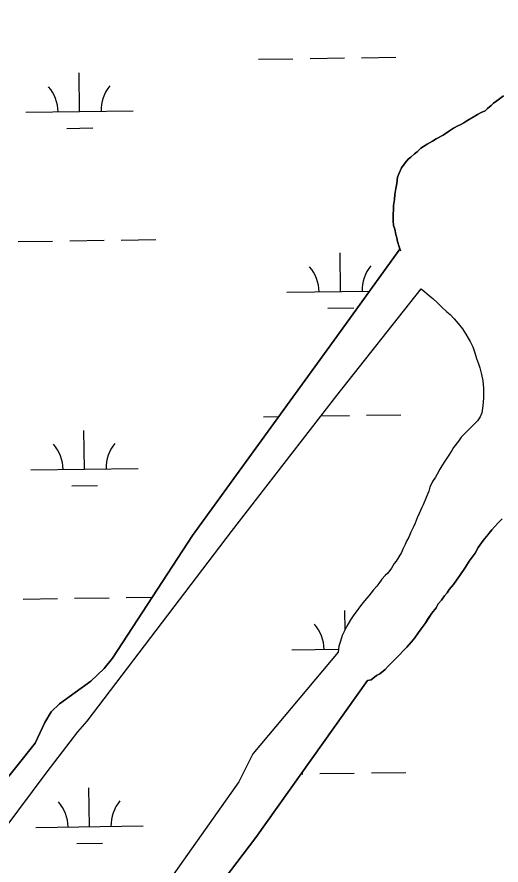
# Model space of a CAD drawing. Extents: x 3767014 to 3805179, y 361544 to 387384.
# Drawn here: x 3787878 to 3788329, y 371710 to 372499 of the extents above; entities that cross this region are included whole.
import ezdxf

# ---------------------------------------------------------------- set-up
doc = ezdxf.new("R2010")
doc.units = 0
for name, color, linetype in [('V-RIVR-EDGE', 7, 'Continuous'), ('V-TOPO-SHOR', 7, 'Continuous'), ('V-WETL-SWMP', 7, 'Continuous')]:
    doc.layers.add(name, color=color, linetype=linetype)

msp = doc.modelspace()

# ---------------------------------------------------------------- linework, layer by layer
at = {"layer": 'V-RIVR-EDGE'}
msp.add_spline([(3785266.865, 377529.211), (3785342.8, 377494.248), (3785391.258, 377467.439), (3785439.72, 377442.249), (3785475.246, 377418.707), (3785525.316, 377389.469), (3785575.383, 377359.422), (3785621.413, 377331.811), (3785722.351, 377269.288), (3785796.661, 377231.094), (3785852.385, 377199.415), (3785928.324, 377166.069), (3785964.678, 377149.804), (3786028.506, 377124.576), (3786060.018, 377113.175), (3786092.316, 377092.068), (3786117.34, 377073.405), (3786135.083, 377053.143), (3786154.458, 377039.347), (3786176.258, 377024.735), (3786206.946, 377006.867), (3786256.211, 376979.248), (3786328.098, 376942.677), (3786374.949, 376919.917), (3786491.265, 376862.208), (3786553.467, 376833.749), (3786619.713, 376805.279), (3786729.589, 376759.718), (3786796.656, 376736.099), (3786845.136, 376718.187), (3786867.767, 376712.469), (3787003.51, 376661.992), (3787089.16, 376631.048), (3787163.496, 376603.367), (3787230.559, 376578.13), (3787257.223, 376568.359), (3787300.044, 376551.27), (3787354.992, 376532.533), (3787409.127, 376512.181), (3787544.074, 376466.558), (3787612.756, 376442.126), (3787657.197, 376425.841), (3787730.724, 376398.162), (3787781.63, 376380.244), (3787834.96, 376361.511), (3787891.524, 376341.961), (3787940, 376322.432), (3787998.976, 376297.215), (3788050.697, 376281.721), (3788117.768, 376259.719), (3788176.757, 376240.164), (3788221.198, 376223.879), (3788259.981, 376209.226), (3788406.252, 376164.383), (3788541.215, 376125.23), (3788606.67, 376104.041), (3788679.39, 376077.173), (3788748.889, 376055.974), (3788871.693, 376005.528), (3788969.454, 375966.467), (3789047.013, 375933.926), (3789119.723, 375903.014), (3789155.253, 375881.09), (3789182.716, 375867.274), (3789214.225, 375854.256), (3789257.04, 375834.74), (3789281.286, 375828.21), (3789303.105, 375821.686), (3789328.955, 375809.491), (3789367.724, 375789.177), (3789414.577, 375767.225), (3789468.708, 375745.255), (3789509.105, 375728.981), (3789555.157, 375710.266), (3789585.849, 375694.015), (3789620.578, 375675.328), (3789681.97, 375646.062), (3789753.859, 375610.3), (3789792.633, 375591.603), (3789842.712, 375566.408), (3789897.64, 375539.584), (3789938.019, 375516.03), (3789968.727, 375506.25), (3790004.289, 375497.265), (3790030.972, 375494.773), (3790047.128, 375487.455), (3790077.007, 375469.589), (3790124.633, 375433.077), (3790192.442, 375382.768), (3790252.165, 375332.478), (3790290.91, 375302.459), (3790337.741, 375271.611), (3790406.357, 375220.491), (3790469.329, 375175.855), (3790570.248, 375106.054), (3790647.751, 375050.868), (3790691.367, 375028.115), (3790744.667, 374997.251), (3790806.838, 374955.852), (3790873.863, 374915.249), (3790932, 374877.903), (3791002.231, 374825.97), (3791052.265, 374782.175), (3791082.927, 374753.793), (3791131.331, 374705.149), (3791170.05, 374664.616), (3791192.631, 374638.681), (3791220.891, 374620.01), (3791288.67, 374557.569), (3791322.577, 374533.223), (3791362.944, 374504.817), (3791396.042, 374480.473), (3791434.785, 374449.645), (3791482.407, 374411.517), (3791534.052, 374365.291), (3791646.192, 374254.216), (3791707.514, 374196.644), (3791738.968, 374161.791), (3791773.65, 374123.694), (3791803.497, 374092.888), (3791829.321, 374070.18), (3791830.912, 374059.662), (3791837.316, 374032.958), (3791849.409, 374017.562), (3791884.123, 373992.405), (3791930.977, 373971.262), (3791954.393, 373955.838), (3791993.134, 373924.202), (3792026.979, 373874.785), (3792047.912, 373836.722), (3792063.186, 373799.482), (3792086.509, 373746.857), (3792112.249, 373690.181), (3792141.261, 373648.864), (3792158.993, 373624.558), (3792177.552, 373607.528), (3792214.702, 373586.409), (3792255.083, 373563.665), (3792301.119, 373538.48), (3792346.34, 373510.871), (3792382.671, 373485.71), (3792422.225, 373455.689), (3792479.537, 373411.875), (3792548.144, 373356.711), (3792619.168, 373298.307), (3792672.431, 373252.077), (3792709.534, 373212.357), (3792750.656, 373162.113), (3792839.385, 373068.08), (3792888.572, 373008.92), (3792945.027, 372945.699), (3792999.062, 372884.91), (3793053.898, 372820.884), (3793149.89, 372720.363), (3793208.761, 372653.092), (3793261.195, 372598.777), (3793315.232, 372538.796), (3793358.792, 372493.399), (3793409.592, 372432.618), (3793462.809, 372367.787), (3793498.283, 372323.219), (3793536.997, 372280.26), (3793578.124, 372232.443), (3793604.724, 372196.792), (3793668.438, 372125.466), (3793703.128, 372090.604), (3793760.41, 372034.66), (3793806.384, 371984.404), (3793839.438, 371942.268), (3793939.427, 371823.136), (3793981.333, 371763.186), (3794029.674, 371688.662), (3794050.609, 371651.408), (3794073.177, 371620.62), (3794178.796, 371488.535), (3794237.625, 371404.28), (3794268.243, 371358.106), (3794301.293, 371314.353), (3794332.724, 371269.794), (3794395.613, 371192), (3794429.476, 371149.862), (3794472.201, 371093.953), (3794523.788, 371024.274), (3794601.175, 370922.181), (3794640.679, 370871.942), (3794687.421, 370805.509), (3794733.389, 370752.828), (3794829.339, 370635.323), (3794895.463, 370557.521), (3794959.948, 370470.826), (3795013.158, 370403.569), (3795070.394, 370329.023), (3795159.854, 370203.448), (3795225.98, 370126.454), (3795296.13, 370041.363), (3795379.18, 369940.065), (3795459.001, 369841.201), (3795508.163, 369772.337), (3795554.103, 369708.333), (3795661.315, 369566.538), (3795715.338, 369500.897), (3795762.105, 369444.169), (3795798.366, 369390.703), (3795915.247, 369234.327), (3795963.601, 369165.465), (3796028.082, 369077.153), (3796043.387, 369052.853), (3796054.672, 369037.459), (3796077.242, 369007.48), (3796148.213, 368927.239), (3796183.677, 368878.627), (3796226.382, 368814.631), (3796275.531, 368740.105), (3796314.222, 368688.25), (3796353.714, 368633.158), (3796401.268, 368567.533), (3796456.873, 368487.33), (3796513.292, 368409.551), (3796545.533, 368365.8), (3796626.113, 368246.716), (3796670.449, 368188.377), (3796704.298, 368140.578), (3796751.041, 368074.145), (3796787.308, 368023.105), (3796838.907, 367958.278), (3796844.528, 367942.09), (3796845.295, 367925.104), (3796846.094, 367921.059), (3796852.559, 367919.425), (3796863.071, 367918.59), (3796875.166, 367904.003), (3796903.398, 367874.01), (3796931.629, 367844.017), (3796952.579, 367812.424), (3796982.392, 367767.87), (3797007.371, 367730.606), (3797037.194, 367690.095), (3797062.185, 367657.684), (3797075.869, 367631.77), (3797095.223, 367609.078), (3797126.665, 367569.372), (3797156.484, 367527.244), (3797212.099, 367451.085), (3797254.808, 367388.706), (3797302.183, 367327.228)], degree=3, dxfattribs=at)
at = {"layer": 'V-TOPO-SHOR'}
for points in [[(3788331.016, 372425.696), (3788325.085, 372420.971), (3788321.923, 372419.003), (3788319.551, 372416.642), (3788316.387, 372413.885), (3788314.013, 372411.915), (3788310.46, 372410.344), (3788306.903, 372408.378), (3788302.95, 372406.019), (3788297.023, 372402.478), (3788294.254, 372400.51), (3788291.489, 372398.937), (3788288.722, 372397.759), (3788284.772, 372395.793), (3788280.819, 372393.039), (3788274.89, 372389.104), (3788268.566, 372385.566), (3788265.011, 372383.599), (3788260.268, 372380.847), (3788254.341, 372376.911), (3788250.781, 372373.761), (3788248.408, 372371.793), (3788244.848, 372368.641), (3788242.477, 372366.673), (3788239.708, 372363.521), (3788236.144, 372358.792), (3788234.162, 372353.666), (3788232.574, 372350.115), (3788231.774, 372344.196), (3788230.973, 372339.463), (3788230.172, 372333.937), (3788229.769, 372329.2), (3788228.968, 372323.677), (3788228.96, 372320.126), (3788228.554, 372315.389), (3788228.544, 372309.468), (3788228.929, 372305.126), (3788230.105, 372301.571), (3788230.885, 372296.834), (3788232.062, 372293.672), (3788232.45, 372290.118), (3788234.018, 372285.379), (3788235.194, 372281.431)], [(3788234.719, 372283.028), (3788176.07, 372201.721), (3788041.824, 372016.797), (3787967.254, 371902.657), (3787959.769, 371892.862), (3787947.071, 371881.137), (3787917.946, 371860.188), (3787910.17, 371852.467), (3787904.407, 371842.628), (3787895.308, 371823.578), (3787824.492, 371734.826), (3787762.208, 371643.1), (3787728.39, 371600.233), (3787709.183, 371576.62), (3787689.494, 371560.94), (3787682.736, 371552.505), (3787676.344, 371531.662), (3787678.035, 371503.723), (3787700.965, 371444.587), (3787706.806, 371430.663), (3787720.409, 371383.819), (3787730.431, 371344.991), (3787728.885, 371325.056), (3787721.238, 371282.203)], [(3787851.751, 371723.449), (3787906.672, 371796.768), (3787935.178, 371833.916), (3787943.704, 371844.027), (3788078.073, 372020.342), (3788176.039, 372146.965), (3788254.461, 372246.261)], [(3788254.461, 372246.261), (3788258.009, 372243.49), (3788262.342, 372239.535), (3788265.494, 372237.159), (3788269.83, 372233.203), (3788273.768, 372229.248), (3788278.495, 372224.896), (3788281.647, 372222.127), (3788285.192, 372218.17), (3788289.13, 372213.82), (3788293.066, 372209.077), (3788296.214, 372203.939), (3788298.18, 372200.381), (3788300.146, 372197.219), (3788302.503, 372192.085), (3788304.465, 372186.553), (3788306.034, 372181.421), (3788307.996, 372176.285), (3788309.174, 372172.729), (3788310.74, 372166.411), (3788311.912, 372160.486), (3788312.686, 372153.777), (3788312.676, 372148.249), (3788312.668, 372144.303), (3788311.863, 372137.198), (3788311.062, 372130.886), (3788309.473, 372126.942), (3788307.097, 372123.395), (3788303.935, 372120.243), (3788301.164, 372117.486), (3788298.002, 372114.335), (3788295.626, 372111.971)], [(3788295.626, 372111.971), (3788291.672, 372108.033), (3788289.296, 372104.486), (3788284.547, 372098.573), (3788282.963, 372095.814), (3788280.19, 372091.479), (3788276.627, 372085.96), (3788273.856, 372081.624), (3788271.876, 372078.47), (3788269.498, 372073.739), (3788267.913, 372070.978), (3788265.142, 372067.038), (3788262.762, 372061.517), (3788261.568, 372057.967), (3788259.188, 372052.051), (3788256.411, 372045.346), (3788255.221, 372042.587), (3788254.031, 372039.824), (3788252.841, 372037.066), (3788250.859, 372033.121), (3788248.877, 372027.995), (3788247.291, 372024.839), (3788244.912, 372019.715), (3788242.927, 372014.982), (3788240.947, 372011.433), (3788239.757, 372008.279), (3788237.379, 372003.941), (3788236.189, 372000.785), (3788233.811, 371996.845), (3788231.436, 371992.902), (3788229.457, 371990.537), (3788227.08, 371986.199), (3788223.516, 371981.471), (3788221.145, 371979.502), (3788217.98, 371975.957), (3788215.209, 371972.015), (3788213.229, 371969.652), (3788210.065, 371966.106), (3788205.713, 371960.589), (3788201.754, 371955.86), (3788198.193, 371951.131), (3788194.234, 371945.612), (3788191.86, 371942.856), (3788188.692, 371938.125), (3788185.522, 371932.21), (3788182.749, 371926.691), (3788181.161, 371923.537), (3788179.572, 371918.409), (3788177.985, 371913.676), (3788177.182, 371908.15)], [(3788204.759, 371881.649), (3788207.917, 371882.431), (3788213.057, 371886.368), (3788216.217, 371887.938), (3788220.962, 371891.877), (3788223.731, 371895.029), (3788228.083, 371899.36), (3788230.457, 371901.726), (3788234.412, 371905.664), (3788237.973, 371909.602), (3788241.135, 371912.754), (3788245.489, 371917.876), (3788248.653, 371921.421), (3788252.217, 371926.545), (3788254.593, 371929.699), (3788258.154, 371934.823), (3788260.532, 371938.37), (3788264.49, 371944.283), (3788268.447, 371949.405), (3788270.43, 371952.954), (3788273.594, 371956.499), (3788276.365, 371960.442), (3788278.738, 371963.198), (3788280.721, 371966.352), (3788284.678, 371971.081), (3788287.449, 371975.023), (3788290.615, 371979.357), (3788295.761, 371987.242), (3788299.327, 371992.759), (3788304.869, 372000.249), (3788307.642, 372005.375), (3788312.391, 372012.074), (3788315.557, 372016.014), (3788320.307, 372021.925), (3788325.847, 372028.228), (3788329.801, 372032.169)], [(3788177.182, 371908.15), (3788097.894, 371813.543), (3788084.821, 371787.361), (3787981.889, 371641.58), (3787947.229, 371579.448), (3787936.849, 371564.219), (3787909.941, 371535.639), (3787828.858, 371436.131)], [(3787869.761, 370830.681), (3787868.438, 370859.644), (3787865.372, 370901.048), (3787861.987, 370943.495), (3787851.243, 370994.396), (3787835.471, 371064.024), (3787819.786, 371123.662), (3787812.005, 371155.889), (3787807.922, 371171.149), (3787790.841, 371216.702), (3787775.524, 371250.502), (3787768.483, 371271.345), (3787765.802, 371287.602), (3787768.336, 371292.357), (3787782.201, 371309.221), (3787841.925, 371381.726), (3787929.624, 371497.594), (3787977.027, 371559.74), (3787998.101, 371589.162), (3788035.842, 371650.524), (3788100.71, 371735.641), (3788204.759, 371881.649)]]:
    msp.add_lwpolyline(points, dxfattribs=at)
at = {"layer": 'V-WETL-SWMP'}
for p, q in [((3788103.138, 372459.821), (3788135.135, 372460.266)), ((3788151.134, 372460.488), (3788183.131, 372460.932)), ((3788199.129, 372461.155), (3788231.126, 372461.599)), ((3787936.735, 372411.075), (3787936.235, 372447.072)), ((3787886.74, 372410.381), (3787986.731, 372411.77)), ((3787924.951, 372395.479), (3787948.949, 372395.812)), ((3787879.565, 372290.199), (3787911.562, 372290.643)), ((3787927.56, 372290.865), (3787959.557, 372291.31)), ((3787975.556, 372291.532), (3788007.553, 372291.977)), ((3788179.557, 372243.619), (3788179.057, 372279.616)), ((3788129.562, 372242.925), (3788206.563, 372243.994)), ((3788167.772, 372228.023), (3788191.77, 372228.356)), ((3788107.759, 372127.179), (3788122.101, 372127.378)), ((3788161.301, 372127.915), (3788187.755, 372128.283)), ((3788203.754, 372128.505), (3788235.751, 372128.949)), ((3787941.356, 372078.433), (3787940.856, 372114.429)), ((3787891.361, 372077.738), (3787991.351, 372079.127)), ((3787929.572, 372062.836), (3787953.569, 372063.17)), ((3787932.181, 371958.223), (3787964.178, 371958.667)), ((3787980.176, 371958.889), (3788004.21, 371959.223)), ((3787884.186, 371957.556), (3787916.183, 371958)), ((3788183.93, 371929.044), (3788183.681, 371946.966)), ((3788134.186, 371910.275), (3788177.578, 371910.877)), ((3788142.984, 371794.961), (3788144.377, 371794.98)), ((3788160.375, 371795.203), (3788192.372, 371795.647)), ((3788208.371, 371795.869), (3788240.368, 371796.314)), ((3787945.981, 371745.783), (3787945.481, 371781.779)), ((3787895.986, 371745.088), (3787995.976, 371746.477)), ((3787934.196, 371730.186), (3787958.194, 371730.52))]:
    msp.add_line(p, q, dxfattribs=at)
for points in [[(3787824.492, 371734.826), (3787895.308, 371823.577), (3787904.408, 371842.629), (3787910.171, 371852.468), (3787917.947, 371860.189), (3787947.07, 371881.136), (3787959.769, 371892.862), (3787967.253, 371902.657), (3788041.823, 372016.796), (3788176.07, 372201.721), (3788234.718, 372283.029), (3788234.018, 372285.379), (3788232.449, 372290.119), (3788232.062, 372293.672), (3788230.885, 372296.833), (3788230.105, 372301.571), (3788228.928, 372305.126), (3788228.543, 372309.468), (3788228.555, 372315.389), (3788228.96, 372320.125), (3788228.967, 372323.677), (3788229.768, 372329.201), (3788230.172, 372333.937), (3788230.973, 372339.462), (3788231.773, 372344.196), (3788232.574, 372350.115), (3788234.161, 372353.665), (3788236.145, 372358.792), (3788239.707, 372363.521), (3788242.477, 372366.673), (3788244.849, 372368.641), (3788248.408, 372371.792), (3788250.781, 372373.76), (3788254.34, 372376.911), (3788260.268, 372380.846), (3788265.011, 372383.599), (3788268.567, 372385.565), (3788274.89, 372389.104), (3788280.819, 372393.039), (3788284.772, 372395.794), (3788288.723, 372397.759), (3788291.489, 372398.937), (3788294.255, 372400.51), (3788297.022, 372402.478), (3788306.902, 372408.378), (3788310.459, 372410.345), (3788314.014, 372411.916), (3788316.387, 372413.885), (3788319.55, 372416.641), (3788321.923, 372419.004), (3788325.085, 372420.971), (3788331.016, 372425.696)], [(3787851.75, 371723.449), (3787906.672, 371796.767), (3787935.179, 371833.916), (3787943.704, 371844.028), (3788078.074, 372020.341), (3788176.039, 372146.965), (3788254.462, 372246.26), (3788258.009, 372243.49), (3788262.342, 372239.534), (3788265.495, 372237.159), (3788269.829, 372233.202), (3788273.768, 372229.247), (3788278.495, 372224.895), (3788281.647, 372222.126), (3788285.191, 372218.171), (3788289.129, 372213.821), (3788293.067, 372209.077), (3788296.214, 372203.939), (3788298.18, 372200.382), (3788300.147, 372197.22), (3788302.504, 372192.084), (3788304.466, 372186.554), (3788306.035, 372181.42), (3788307.997, 372176.284), (3788309.174, 372172.729), (3788310.74, 372166.411)], [(3788310.74, 372166.411), (3788311.912, 372160.487), (3788312.687, 372153.776), (3788312.676, 372148.25), (3788312.667, 372144.303), (3788311.863, 372137.199), (3788311.061, 372130.886), (3788309.473, 372126.942), (3788307.098, 372123.394), (3788303.934, 372120.243), (3788301.165, 372117.486), (3788298.001, 372114.335), (3788295.627, 372111.971)], [(3788295.627, 372111.971), (3788291.672, 372108.033), (3788289.296, 372104.485), (3788284.547, 372098.574), (3788282.963, 372095.815), (3788280.191, 372091.479), (3788276.627, 372085.96), (3788273.855, 372081.624), (3788271.875, 372078.47), (3788269.497, 372073.739), (3788267.912, 372070.979), (3788265.141, 372067.038), (3788262.761, 372061.517), (3788261.569, 372057.967), (3788259.189, 372052.051), (3788256.412, 372045.346), (3788255.222, 372042.586), (3788254.032, 372039.825), (3788252.842, 372037.065), (3788250.86, 372033.122), (3788248.876, 372027.995), (3788247.291, 372024.84), (3788244.912, 372019.714), (3788242.928, 372014.982), (3788240.947, 372011.433), (3788239.757, 372008.278), (3788237.379, 372003.941), (3788236.189, 372000.786), (3788233.812, 371996.844), (3788231.436, 371992.902), (3788229.457, 371990.537), (3788227.08, 371986.2), (3788223.517, 371981.471), (3788221.145, 371979.503), (3788217.98, 371975.957), (3788215.209, 371972.015), (3788213.23, 371969.651), (3788210.065, 371966.106), (3788205.712, 371960.589), (3788201.755, 371955.86), (3788198.193, 371951.131), (3788194.234, 371945.613), (3788191.86, 371942.855), (3788188.692, 371938.125), (3788185.522, 371932.211), (3788182.748, 371926.691), (3788181.162, 371923.537), (3788179.573, 371918.409), (3788177.984, 371913.675), (3788177.183, 371908.151), (3788097.893, 371813.543), (3788084.822, 371787.362), (3787981.888, 371641.58)], [(3788329.801, 372032.168), (3788325.846, 372028.229), (3788320.307, 372021.925), (3788312.392, 372012.074), (3788307.641, 372005.374), (3788304.868, 372000.248)], [(3788304.868, 372000.248), (3788299.326, 371992.76), (3788295.762, 371987.242), (3788290.614, 371979.358), (3788287.448, 371975.023), (3788284.677, 371971.081), (3788280.72, 371966.353), (3788278.739, 371963.199), (3788276.365, 371960.441), (3788273.594, 371956.5), (3788270.429, 371952.954), (3788268.448, 371949.406), (3788264.49, 371944.283), (3788258.155, 371934.823), (3788254.592, 371929.699), (3788252.217, 371926.546), (3788248.654, 371921.422), (3788245.489, 371917.877), (3788241.136, 371912.754), (3788237.972, 371909.603), (3788234.412, 371905.664), (3788223.732, 371895.028), (3788220.963, 371891.877), (3788216.218, 371887.939), (3788213.057, 371886.367), (3788207.917, 371882.431), (3788204.758, 371881.648), (3788100.71, 371735.64), (3788035.842, 371650.523)]]:
    msp.add_lwpolyline(points, dxfattribs=at)
for centre, start, end in [((3787881.491, 372410.783), 0.024038, 41.567696), ((3787991.966, 372412.317), 140.024034, 181.567692), ((3788124.313, 372243.326), 0.024038, 41.567696), ((3788234.788, 372244.861), 140.024034, 181.567692), ((3787886.112, 372078.14), 0.024038, 41.567696), ((3787996.587, 372079.675), 140.024034, 181.567692), ((3788128.937, 371910.677), 0.024037, 41.567696), ((3788001.212, 371747.025), 140.024034, 181.567693), ((3787890.737, 371745.49), 0.024037, 41.567696)]:
    msp.add_arc(centre, 35.246, start, end, dxfattribs=at)

doc.saveas('drawing.dxf')
